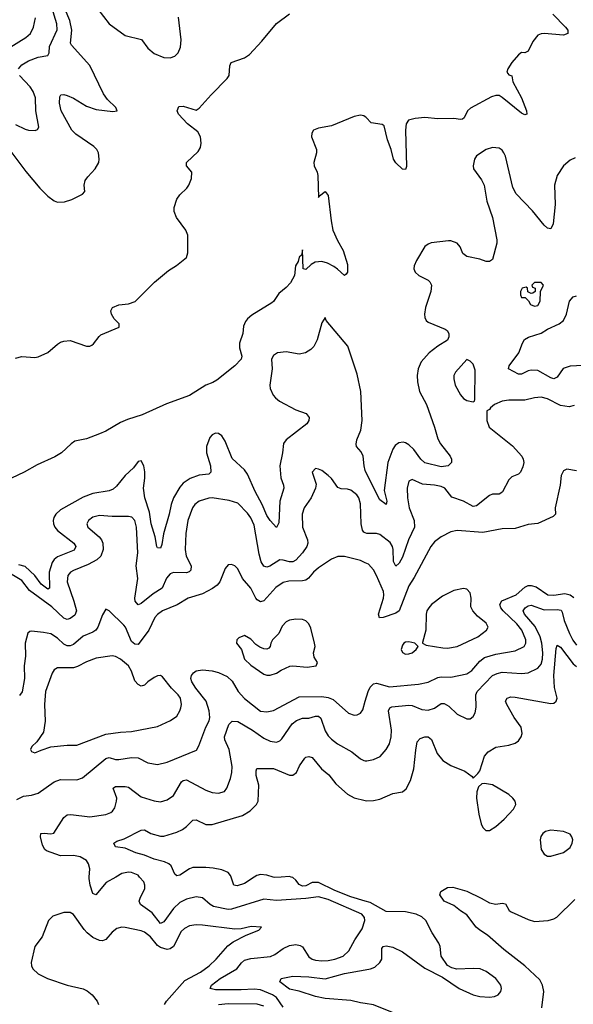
# Model space of a CAD drawing. Header units: inches. Extents: x 1954678 to 2060271, y 904822 to 1016299.
# Tile 290 of 403: x 1997856 to 2001290, y 999211 to 1005315. Entities that reach past the tile are written whole.
import ezdxf

# ---------------------------------------------------------------- set-up
doc = ezdxf.new("R2010")
doc.units = ezdxf.units.IN
doc.header["$MEASUREMENT"] = 0
for name, color, linetype in [('B9090', 7, 'Continuous'), ('B9999', 7, 'Continuous'), ('C0000', 7, 'Continuous'), ('C0909', 7, 'Continuous')]:
    doc.layers.add(name, color=color, linetype=linetype)

msp = doc.modelspace()

# ---------------------------------------------------------------- linework, layer by layer
at = {"layer": 'B9090', "color": 5}
for points, elevation in [([(1997770, 1004539.6), (1997894.4, 1004374.4), (1997981.5, 1004270), (1998030, 1004221.8), (1998070, 1004192), (1998090, 1004184.1), (1998133.2, 1004186.8), (1998178.7, 1004201.3), (1998246.2, 1004233.8), (1998259.3, 1004250), (1998255.6, 1004290), (1998262.1, 1004317.9), (1998278.3, 1004341.7), (1998324.5, 1004390), (1998346.2, 1004430), (1998349.8, 1004450), (1998344.6, 1004490), (1998333.8, 1004510), (1998314.8, 1004530), (1998205.1, 1004605.1), (1998178.5, 1004630), (1998114.1, 1004750), (1998102.8, 1004797.2), (1998103.9, 1004836.1), (1998111.1, 1004848.9), (1998130, 1004851.1), (1998150, 1004845.8), (1998190, 1004827.9), (1998270, 1004779.4), (1998330, 1004759.4), (1998434.6, 1004745.4), (1998461.2, 1004750), (1998452.8, 1004770), (1998400.5, 1004820.5), (1998375, 1004855), (1998290, 1005031.6), (1998177.1, 1005157.1), (1998171.1, 1005170), (1998179.1, 1005250), (1998166.2, 1005310), (1998103.6, 1005463.6)], 420), ([(1997849, 1005010), (1997870, 1005036), (1997910, 1005059.8), (1997970, 1005083.2), (1998030, 1005093), (1998039.1, 1005110), (1998040.2, 1005150), (1998087.3, 1005252.7), (1998085.4, 1005290), (1998055.7, 1005390)], 440), ([(1997790, 1005141.8), (1997894.2, 1005205.8), (1997923.9, 1005230), (1997941.8, 1005270), (1997953.4, 1005326.6)], 460), ([(1997830, 1003217.3), (1997870, 1003227.3), (1997950, 1003222), (1997970, 1003225.5), (1998030, 1003252), (1998090, 1003303.8), (1998110, 1003315.8), (1998130, 1003321.3), (1998170, 1003325.5), (1998270, 1003290.4), (1998290, 1003290.4), (1998302.8, 1003297.2), (1998314.6, 1003305.4), (1998348.1, 1003351.9), (1998359.1, 1003360.9), (1998472.7, 1003410), (1998472.7, 1003430), (1998441.3, 1003461.3), (1998424.5, 1003490), (1998420.9, 1003510), (1998432.3, 1003530), (1998470, 1003547.4), (1998530, 1003554.6), (1998572.3, 1003567.8), (1998691.8, 1003688.2), (1998779.8, 1003760.3), (1998828.6, 1003791.4), (1998890, 1003841.6), (1998898.7, 1003870), (1998899.1, 1003979.1), (1998885.9, 1004010), (1998828, 1004090), (1998814.7, 1004125.3), (1998813.6, 1004150), (1998830, 1004202.4), (1998850, 1004230.1), (1998893.4, 1004270), (1998906.1, 1004290), (1998920.9, 1004330), (1998922.8, 1004370), (1998891.6, 1004410), (1998891.6, 1004430), (1998962.6, 1004497.4), (1998977, 1004523), (1998981.5, 1004550), (1998976.8, 1004590), (1998960.5, 1004620.5), (1998896, 1004670), (1998841.6, 1004730), (1998832.7, 1004750), (1998842.9, 1004777.1), (1998870, 1004779.3), (1998950, 1004754), (1998970, 1004766), (1999043.6, 1004850), (1999143.5, 1004950), (1999156.4, 1004970), (1999160.5, 1005030), (1999167, 1005050), (1999250, 1005079.7), (1999280.7, 1005099.3), (1999358.6, 1005181.4), (1999450, 1005292.1), (1999530, 1005350.9)], 380), ([(1998339.6, 1005379.6), (1998410, 1005288.9), (1998510, 1005217.1), (1998611.8, 1005191.8), (1998650, 1005139.6), (1998690, 1005106.7), (1998750, 1005080.7), (1998790, 1005078.6), (1998817.6, 1005090), (1998839.1, 1005110), (1998854.3, 1005145.7), (1998857.5, 1005190), (1998840.2, 1005330)], 420), ([(1997830, 1004666.5), (1997890, 1004637), (1997910, 1004630.4), (1997952.1, 1004627.9), (1997966, 1004634), (1997974.5, 1004650), (1997955.6, 1004750), (1997954.2, 1004830), (1997938.6, 1004870), (1997920, 1004900), (1997855.1, 1004970)], 440), ([(2000000, 1004713.7), (1999990, 1004720.2), (1999970, 1004722.8), (1999930, 1004716), (1999790, 1004657.3), (1999710, 1004642.4), (1999679.3, 1004630), (1999667.4, 1004612.6), (1999665.7, 1004590), (1999697.4, 1004510), (1999696.3, 1004490), (1999680.6, 1004430), (1999682.8, 1004410), (1999701.3, 1004370), (1999704.5, 1004350), (1999710, 1004212), (1999716.5, 1004223.5), (1999750, 1004250.4), (1999770, 1004226), (1999787.7, 1004067.7), (1999799.5, 1004010), (1999826.8, 1003946.8), (1999863.4, 1003883.4), (1999890, 1003798), (1999890.4, 1003749.6), (1999882, 1003738), (1999870, 1003728.7), (1999828.5, 1003768.5), (1999804.4, 1003784.4), (1999765.4, 1003805.4), (1999730, 1003815.3), (1999688.7, 1003811.3), (1999663.1, 1003796.9), (1999630, 1003765.6), (1999615.3, 1003770), (1999610, 1003888), (1999603.7, 1003856.3), (1999590, 1003843.7), (1999583, 1003817), (1999567.4, 1003790), (1999560.2, 1003730), (1999535.4, 1003684.6), (1999510, 1003655.3), (1999462.7, 1003617.3), (1999431, 1003569), (1999420.4, 1003559.6), (1999296.7, 1003483.3), (1999270, 1003461.2), (1999256.7, 1003443.3), (1999245.3, 1003414.7), (1999239.3, 1003370), (1999219.9, 1003310), (1999220.3, 1003280.3), (1999234.6, 1003230), (1999229, 1003210), (1999191.5, 1003168.5), (1999078.6, 1003081.4), (1999053.6, 1003066.4), (1999010, 1003049.4), (1998910, 1002984.8), (1998766.8, 1002933.2), (1998614.7, 1002865.3), (1998523.7, 1002836.3), (1998482.1, 1002817.9), (1998390, 1002764.5), (1998350, 1002747.5), (1998270, 1002717.4), (1998197.9, 1002702.1), (1998174.4, 1002685.6), (1998115.8, 1002630), (1998074.4, 1002605.6), (1997964.2, 1002555.8), (1997884, 1002510), (1997723.7, 1002436.3)], 380), ([(2000000, 1002519.8), (1999992.5, 1002550), (1999986.8, 1002610), (1999975.2, 1002635.2), (1999945.8, 1002670), (1999942.7, 1002682.7), (1999947.6, 1002710), (1999971.9, 1002770), (1999979.6, 1002830), (1999971.6, 1003010), (1999950, 1003118.4), (1999892.2, 1003292.2), (1999757.2, 1003450), (1999750, 1003468), (1999730, 1003435.3), (1999701.2, 1003330), (1999680.7, 1003290), (1999661.2, 1003270), (1999629.7, 1003250.3), (1999590, 1003240.7), (1999510, 1003255.4), (1999456, 1003250), (1999430, 1003233.3), (1999419, 1003210), (1999421.2, 1003150), (1999407.6, 1003050), (1999409.4, 1003029.4), (1999427.8, 1002987.8), (1999442, 1002970), (1999467.4, 1002950), (1999570, 1002897.1), (1999633.1, 1002873.2), (1999652.3, 1002850), (1999650.2, 1002830), (1999638, 1002810), (1999508.4, 1002710), (1999492.4, 1002687.6), (1999485.7, 1002630), (1999468.7, 1002550), (1999475.7, 1002475.7), (1999493, 1002430), (1999495.4, 1002410), (1999470.1, 1002330), (1999463.4, 1002196.6), (1999450, 1002166.6), (1999410, 1002209.7), (1999390, 1002242), (1999360.5, 1002310), (1999316.6, 1002390), (1999270, 1002497.7), (1999250, 1002523.9), (1999174.6, 1002594.6), (1999130, 1002702.9), (1999110, 1002735.8), (1999090, 1002749.7), (1999070, 1002751.2), (1999050, 1002741.6), (1999034.8, 1002725.2), (1999014, 1002670), (1999014.9, 1002630), (1999039.4, 1002550), (1999041.3, 1002510), (1999030, 1002498.7), (1998970, 1002492.4), (1998913.1, 1002470), (1998870, 1002441.3), (1998850, 1002418), (1998810.6, 1002350), (1998794.7, 1002310), (1998782.5, 1002250), (1998747.5, 1002127.5), (1998738.3, 1002061.7), (1998730, 1002039.6), (1998710, 1002041.6), (1998706.3, 1002050), (1998696.5, 1002110), (1998672.3, 1002190), (1998662.1, 1002262.1), (1998631.2, 1002350), (1998624.1, 1002410), (1998632.2, 1002472.2), (1998631.2, 1002511.2), (1998626, 1002550), (1998610, 1002581.2), (1998590, 1002576), (1998562.2, 1002537.8), (1998510, 1002488.5), (1998457.2, 1002422.8), (1998435.7, 1002404.3), (1998410, 1002395.4), (1998310, 1002377.2), (1998250, 1002355.6), (1998110, 1002275.9), (1998079.7, 1002250), (1998067.6, 1002230), (1998062.5, 1002210), (1998064.6, 1002190), (1998073.4, 1002170), (1998090, 1002147.8), (1998192.4, 1002070), (1998203.9, 1002050), (1998193.8, 1002026.2), (1998090, 1001985), (1998070.5, 1001969.5), (1998056.8, 1001950), (1998039.2, 1001890), (1998041.6, 1001790), (1998030, 1001785.7), (1997990, 1001816.2), (1997949.3, 1001869.3), (1997890, 1001925), (1997850, 1001934.9)], 420), ([(2000000, 1002134.9), (1999990, 1002139.1), (1999981.8, 1002150), (1999974, 1002190), (1999970, 1002313.2), (1999959.5, 1002350), (1999946.8, 1002370), (1999910, 1002398.2), (1999890, 1002404.6), (1999850, 1002406.2), (1999830, 1002414.7), (1999790, 1002471.8), (1999770, 1002489.5), (1999730, 1002519.5), (1999710, 1002529.4), (1999690, 1002532.3), (1999670.7, 1002509.3), (1999695.4, 1002435.4), (1999691.8, 1002410), (1999663.9, 1002350), (1999620.7, 1002290), (1999607.9, 1002250), (1999609.4, 1002170), (1999641.6, 1002090), (1999642.9, 1002070), (1999637.1, 1002050), (1999610.2, 1002010), (1999570, 1001964.4), (1999550, 1001953.8), (1999530, 1001953.4), (1999490, 1001965.4), (1999470, 1001965.8), (1999408.2, 1001928.2), (1999390, 1001921.7), (1999370, 1001927.8), (1999354.6, 1001954.5), (1999341.9, 1002001.9), (1999310, 1002181.6), (1999290, 1002226), (1999270, 1002256.8), (1999210, 1002318.3), (1999154.9, 1002334.9), (1999050, 1002351.7), (1999030, 1002349.8), (1998970.2, 1002329.8), (1998942.6, 1002310), (1998928, 1002290), (1998898.8, 1002210), (1998887.2, 1002130), (1998881.7, 1002030), (1998889.4, 1001990), (1998919.2, 1001930), (1998917.1, 1001902.9), (1998908.1, 1001891.9), (1998890, 1001885.8), (1998810, 1001887.7), (1998790, 1001879.8), (1998767, 1001853), (1998740.2, 1001790), (1998684.8, 1001755.2), (1998610, 1001696.5), (1998590, 1001688.5), (1998572.3, 1001710), (1998569.9, 1001730), (1998588.8, 1001850), (1998577.5, 1001930), (1998589.3, 1002010), (1998579.5, 1002170), (1998569.8, 1002210), (1998551.2, 1002231.2), (1998530, 1002235.8), (1998430, 1002234.8), (1998350, 1002242.3), (1998310, 1002230.7), (1998282.6, 1002210), (1998273.1, 1002190), (1998279.6, 1002170), (1998349.1, 1002109.1), (1998363.5, 1002090), (1998371, 1002070), (1998372.7, 1002030), (1998359.5, 1001990), (1998334.2, 1001965.8), (1998281.3, 1001938.7), (1998190, 1001901.2), (1998170.1, 1001889.9), (1998153.6, 1001870), (1998149.4, 1001830), (1998191.3, 1001710), (1998207.3, 1001650), (1998197.3, 1001622.7), (1998170, 1001602.7), (1998150, 1001597.6), (1998130, 1001604.5), (1998055, 1001675), (1997917, 1001777), (1997870, 1001837.6), (1997762, 1001902)], 440), ([(2000000, 1001948), (1999970, 1001961.5), (1999870, 1001986.9), (1999830, 1001988.2), (1999790, 1001971.1), (1999710, 1001916.8), (1999678, 1001890), (1999647.3, 1001852.7), (1999630, 1001841.1), (1999610, 1001836), (1999524.7, 1001835.3), (1999490, 1001826.3), (1999445.8, 1001794.2), (1999370, 1001712.9), (1999350, 1001706.1), (1999330, 1001717.8), (1999320.5, 1001730), (1999289.8, 1001790), (1999237.7, 1001850), (1999209.5, 1001910), (1999190, 1001929.5), (1999170, 1001938), (1999150, 1001935.1), (1999130, 1001913.2), (1999096.5, 1001830), (1999080.7, 1001810), (1999051.8, 1001788.2), (1998990, 1001755.7), (1998902, 1001730), (1998833.2, 1001686.8), (1998742.6, 1001650), (1998710, 1001628.7), (1998693.8, 1001610), (1998656.6, 1001530), (1998590, 1001442.2), (1998570, 1001443.1), (1998550, 1001459.8), (1998512.1, 1001550), (1998502.6, 1001562.6), (1998410, 1001649.5), (1998390, 1001661.2), (1998370, 1001626), (1998341.6, 1001550), (1998328.4, 1001531.6), (1998310, 1001519.1), (1998250, 1001493.7), (1998190, 1001442.7), (1998170, 1001433.1), (1998150, 1001434.3), (1998130, 1001444.3), (1998090, 1001481.2), (1998050, 1001506.9), (1998003, 1001517), (1997930, 1001524.5), (1997918.5, 1001521.5), (1997907, 1001513), (1997890.2, 1001449.8), (1997891.9, 1001370), (1997883.8, 1001310), (1997886.6, 1001230), (1997871.1, 1001148.9), (1997853.9, 1001126.1)], 460), ([(1997838.5, 1000481.5), (1997878.9, 1000501.1), (1997930, 1000507.9), (1997970, 1000520.3), (1998070, 1000591.3), (1998110, 1000603.8), (1998210, 1000602.4), (1998245.9, 1000614.1), (1998390, 1000735.2), (1998410, 1000740.6), (1998450, 1000729.4), (1998470, 1000728.7), (1998550, 1000740.2), (1998590, 1000739.2), (1998650, 1000708), (1998710, 1000698.6), (1998770, 1000711.4), (1998952.7, 1000787.3), (1998967, 1000813), (1999010.6, 1000930), (1999030.8, 1000969.3), (1999035.2, 1000990), (1999032.3, 1001030), (1999013.3, 1001090), (1998948.7, 1001170), (1998923.2, 1001210), (1998918.5, 1001230), (1998921.8, 1001250), (1998933.2, 1001266.8), (1998950, 1001278), (1998990, 1001284.1), (1999050, 1001277.8), (1999090, 1001268.7), (1999143, 1001243), (1999174.8, 1001214.8), (1999211.5, 1001150), (1999250, 1001106), (1999350, 1001027.9), (1999390, 1001024), (1999430, 1001033.2), (1999590, 1001116.6), (1999730, 1001118.4), (1999770, 1001112.5), (1999800.6, 1001100.7), (1999896.2, 1001016.2), (1999930, 1001004.2), (1999950, 1001005.3), (1999970, 1001016.4), (1999984, 1001036), (2000000, 1001091.4)], 460), ([(1998286.8, 1000000), (1998290.6, 1000050.6), (1998282.2, 1000082.2), (1998270, 1000103), (1998230, 1000126.2), (1998190, 1000132.9), (1998110, 1000131.1), (1998022.3, 1000162.3), (1998011.2, 1000171.2), (1997997.4, 1000197.4), (1997984.8, 1000250), (1997987.6, 1000270), (1998007.9, 1000272.1), (1998050, 1000266.9), (1998067.3, 1000272.7), (1998130.7, 1000369.3), (1998150, 1000386.3), (1998172.2, 1000387.8), (1998290, 1000373), (1998390, 1000387.2), (1998420.7, 1000399.3), (1998432.1, 1000407.9), (1998446.4, 1000430), (1998457.3, 1000470), (1998459.1, 1000490), (1998436.4, 1000550), (1998450, 1000561.3), (1998510, 1000562.3), (1998530, 1000558), (1998610, 1000497.5), (1998690, 1000472.4), (1998730, 1000466), (1998770, 1000478), (1998810, 1000505.3), (1998859.8, 1000590), (1998870, 1000599.3), (1998890, 1000603.5), (1999010, 1000539.1), (1999050, 1000523.6), (1999090, 1000519.6), (1999126, 1000530), (1999140.5, 1000550), (1999163.5, 1000610), (1999172, 1000648), (1999174.2, 1000685.8), (1999156.2, 1000790), (1999128.3, 1000850), (1999125.6, 1000870), (1999154.1, 1000945.9), (1999173.5, 1000966.5), (1999210, 1000963.9), (1999300.8, 1000910), (1999370, 1000860.6), (1999410, 1000841.5), (1999450, 1000835.8), (1999470, 1000844.9), (1999482.3, 1000857.7), (1999547.1, 1000950), (1999572.4, 1000970), (1999610, 1000985), (1999650, 1000984), (1999690, 1000996.4), (1999710, 1000997.8), (1999724.5, 1000984.5), (1999750, 1000907), (1999770, 1000874.9), (1999790, 1000854), (1999826.5, 1000826.5), (1999915.8, 1000775.8), (1999970, 1000732), (1999990, 1000722.6), (2000000, 1000721.1)], 440), ([(1999167.7, 1000000), (1999164.2, 1000010), (1999148.5, 1000028.5), (1999110, 1000044.8), (1999055.7, 1000055.7), (1999010, 1000060.2), (1998930, 1000059.4), (1998908.9, 1000051.1), (1998850, 1000012.2), (1998830, 1000006.9), (1998817.3, 1000017.2), (1998796.5, 1000070), (1998781.8, 1000081.8), (1998754, 1000094), (1998690, 1000110.4), (1998630, 1000135.8), (1998576.2, 1000150), (1998510, 1000178.3), (1998450, 1000187.8), (1998440.7, 1000210), (1998458.2, 1000221.8), (1998503, 1000237), (1998610, 1000290.3), (1998630, 1000292), (1998669.1, 1000269.1), (1998730, 1000253.6), (1998750, 1000253.4), (1998830, 1000278.2), (1998865.1, 1000294.9), (1998890, 1000312.9), (1998930, 1000352.6), (1998950, 1000354.7), (1999010, 1000325.8), (1999050, 1000325.4), (1999238.6, 1000381.4), (1999286, 1000410), (1999325.7, 1000450), (1999335.3, 1000470), (1999340.3, 1000570), (1999323.7, 1000630), (1999322.5, 1000657.5), (1999326.7, 1000673.3), (1999430, 1000672), (1999530, 1000632.3), (1999550, 1000631.6), (1999572.1, 1000647.9), (1999591, 1000690), (1999623.9, 1000736.1), (1999630, 1000742.6), (1999650, 1000748), (1999670, 1000740.7), (1999727.2, 1000670), (1999772.9, 1000632.8), (1999817.8, 1000577.8), (1999890, 1000513.4), (1999930, 1000490.3), (2000000, 1000474)], 420), ([(1998599.7, 1000000), (1998590, 1000010.9), (1998550, 1000028.8), (1998530, 1000030.6), (1998490, 1000021.4), (1998452.3, 1000000)], 440), ([(1999428, 1000000), (1999390, 1000011.4), (1999350, 1000016.5), (1999327, 1000010), (1999311.3, 1000000)], 420), ([(1999539.9, 1000000), (1999530, 1000003.4), (1999478.9, 1000000)], 420)]:
    msp.add_lwpolyline(points, dxfattribs=dict(at, elevation=elevation))
at = {"layer": 'B9090', "color": 5, "elevation": 480}
for points in [[(1999570, 1001598.4), (1999530, 1001592.3), (1999510, 1001582.7), (1999483.9, 1001556.1), (1999463.1, 1001510), (1999424, 1001470), (1999414, 1001450), (1999410, 1001428.7), (1999402, 1001418), (1999390, 1001412.3), (1999370, 1001414.5), (1999345.1, 1001425.1), (1999321.7, 1001441.7), (1999290, 1001475.1), (1999250, 1001497.2), (1999216, 1001484), (1999202, 1001470), (1999201, 1001450), (1999231.3, 1001410), (1999250.6, 1001350), (1999290, 1001313.4), (1999370, 1001258), (1999390, 1001250.6), (1999410, 1001250.6), (1999450, 1001263), (1999478, 1001282), (1999531.8, 1001308.2), (1999550, 1001310.4), (1999638.4, 1001301.6), (1999695.3, 1001310), (1999702.7, 1001330), (1999683.3, 1001363.3), (1999678, 1001390), (1999688.4, 1001430), (1999685.4, 1001450), (1999662.5, 1001542.5), (1999649.3, 1001570), (1999630, 1001589.3), (1999610, 1001597)], [(1998430, 1001370.8), (1998330, 1001358), (1998270, 1001334.4), (1998215.3, 1001304.7), (1998190, 1001298), (1998090, 1001296.8), (1998070, 1001284.7), (1998056.6, 1001263.4), (1998016.8, 1001150), (1998008.8, 1001068.8), (1998013.8, 1000966.2), (1998002.7, 1000897.2), (1997962, 1000838), (1997931, 1000810), (1997922.8, 1000790), (1997930, 1000778), (1997950, 1000771), (1997990, 1000786), (1998050, 1000806.7), (1998150, 1000817), (1998210, 1000818.3), (1998390, 1000885.6), (1998482, 1000898), (1998550, 1000901.6), (1998710, 1000932.9), (1998792.3, 1000970), (1998830, 1000998), (1998849.6, 1001030), (1998855.1, 1001050), (1998858.7, 1001070), (1998852.6, 1001110), (1998839.7, 1001130), (1998796.9, 1001170), (1998741.2, 1001241.2), (1998730, 1001249.4), (1998710, 1001247.3), (1998690, 1001237), (1998650.3, 1001209.7), (1998630, 1001189.5), (1998610, 1001183.7), (1998590, 1001194.5), (1998570, 1001217), (1998550, 1001276.9), (1998530, 1001309.8), (1998482, 1001350), (1998450, 1001366.4)]]:
    msp.add_lwpolyline(points, close=True, dxfattribs=at)
at = {"layer": 'B9999', "color": 5}
for points, elevation in [([(1998452.3, 1000000), (1998393.3, 999966.6), (1998329.2, 999890), (1998310, 999898.7), (1998292.2, 999950), (1998286, 999990), (1998286.8, 1000000)], 440), ([(1999490, 999193.8), (1999450, 999252.5), (1999423.2, 999270), (1999350, 999300.7), (1999310, 999304.1), (1999230, 999299.9), (1999070, 999300.6), (1999037.6, 999310), (1999046, 999330), (1999099.5, 999370), (1999202, 999430), (1999231.4, 999468.6), (1999250, 999484.3), (1999290, 999494), (1999412.5, 999507.5), (1999439.7, 999520.3), (1999490, 999557.8), (1999530, 999575.8), (1999570, 999581.7), (1999596.1, 999576.1), (1999610, 999566.5), (1999650, 999504.7), (1999670, 999490.2), (1999690, 999485), (1999730, 999480.1), (1999770, 999482.3), (1999810, 999490.2), (1999862.4, 999510), (1999898, 999542), (1999934.8, 999610), (1999981, 999679), (1999996.9, 999730), (1999995.4, 999750), (1999978.7, 999770), (1999770, 999860.1), (1999710, 999877), (1999630, 999867.4), (1999450, 999855.4), (1999370, 999863.8), (1999170, 999800.5), (1999150, 999797.8), (1999057.9, 999817.9), (1999036.9, 999830), (1998990, 999871.3), (1998950, 999876.4), (1998890, 999862.4), (1998850, 999843.1), (1998810, 999805.3), (1998750, 999721.3), (1998730, 999711.3), (1998678.1, 999778.1), (1998604.5, 999830), (1998597.7, 999850), (1998602.6, 999870), (1998632.4, 999930), (1998632.8, 999950), (1998626.2, 999970), (1998599.7, 1000000)], 440), ([(1999311.3, 1000000), (1999250, 999961), (1999205.7, 999945.7), (1999185.1, 999950), (1999167.7, 1000000)], 420), ([(1999478.9, 1000000), (1999437.2, 999997.2), (1999428, 1000000)], 420), ([(2000000, 999850.7), (1999910, 999876.7), (1999810, 999917.6), (1999710, 999965.5), (1999670, 999966), (1999630, 999944.7), (1999610, 999942.8), (1999590, 999954.7), (1999570, 999980.9), (1999550, 999996.5), (1999539.9, 1000000)], 420), ([(1998753.8, 999210), (1998767, 999230), (1998880.4, 999359.6), (1998976.8, 999410), (1999030.8, 999450), (1999074.8, 999490), (1999147, 999573), (1999180.9, 999599.1), (1999260.6, 999639.4), (1999339, 999670), (1999355.3, 999690), (1999292.5, 999692.5), (1999230, 999679.2), (1999190, 999677.1), (1998990, 999701.9), (1998950, 999703.9), (1998910, 999697), (1998878.5, 999681.5), (1998858.3, 999661.7), (1998809.2, 999570), (1998790, 999555.2), (1998770, 999551.8), (1998730, 999562.6), (1998710, 999576.5), (1998666.6, 999630), (1998630, 999657.5), (1998610, 999666.1), (1998510, 999688.2), (1998490, 999689.8), (1998459, 999681), (1998430, 999658.5), (1998390, 999612.4), (1998370, 999603.9), (1998350, 999605.6), (1998310, 999625.8), (1998274.1, 999654.1), (1998254.8, 999674.8), (1998190, 999767.3), (1998170, 999779.6), (1998130, 999780.7), (1998062, 999758), (1998034, 999730), (1997994.9, 999630), (1997949.1, 999570), (1997927.3, 999470), (1997928.3, 999450), (1997936.5, 999430), (1997970, 999399.4), (1998027.4, 999370), (1998150, 999328.8), (1998250, 999306), (1998274.8, 999294.8), (1998305.5, 999270), (1998336.5, 999230), (1998344.9, 999210)], 460), ([(2000000, 999215.2), (1999970, 999219.7), (1999910, 999234.8), (1999750, 999247.3), (1999690, 999259.2), (1999590, 999291.8), (1999530, 999303.9), (1999469.3, 999350), (1999479, 999370), (1999550, 999385.2), (1999650, 999381.7), (1999750, 999369.1), (1999870, 999401.3), (2000000, 999424.4)], 420), ([(1999370, 999199.9), (1999330, 999212.1), (1999150, 999214.6), (1999090, 999208.5)], 460)]:
    msp.add_lwpolyline(points, dxfattribs=dict(at, elevation=elevation))
at = {"layer": 'C0000', "color": 5}
for points, elevation in [([(2001162.7, 1005350), (2001242, 1005270), (2001256.5, 1005250), (2001256.4, 1005230), (2001230, 1005220.3), (2001110, 1005229.9), (2001090, 1005228.3), (2001070, 1005219.8), (2001039.2, 1005180.8), (2001010, 1005120.9), (2000990, 1005109), (2000970, 1005111.8), (2000950, 1005098.3), (2000908.7, 1005050), (2000884.9, 1005010), (2000878.9, 1004990), (2000890, 1004974.4), (2000910, 1004966.8), (2000916, 1004930), (2000968.3, 1004830), (2000999.4, 1004750), (2001003, 1004730), (2000990, 1004725.3), (2000970, 1004736.5), (2000850, 1004832.6), (2000830, 1004844.4), (2000810, 1004845.4), (2000783.3, 1004836.7), (2000652.6, 1004767.4), (2000633.3, 1004750), (2000613.8, 1004706.2), (2000602.1, 1004697.9), (2000590, 1004695.8), (2000550, 1004703.6), (2000450, 1004699.7), (2000370, 1004709.2), (2000310, 1004703), (2000268, 1004692), (2000254.3, 1004670), (2000249.6, 1004630.4), (2000255.1, 1004404.9), (2000250, 1004386), (2000230, 1004388), (2000190, 1004427.7), (2000175.3, 1004450), (2000160.1, 1004510), (2000137.9, 1004570), (2000117.3, 1004657.3), (2000105.5, 1004665.5), (2000035.7, 1004675.7), (2000005.7, 1004710), (2000000, 1004713.7)], 380), ([(2001302, 1004458), (2001270, 1004443.9), (2001230.2, 1004409.8), (2001191.3, 1004350), (2001173, 1004290), (2001178.4, 1004170), (2001165, 1004050), (2001150, 1004019.7), (2001130, 1004023.8), (2001110, 1004042.5), (2001037.1, 1004130), (2000936.3, 1004236.3), (2000915.6, 1004275.6), (2000870, 1004469.2), (2000860.4, 1004490), (2000850, 1004505.6), (2000830, 1004518.9), (2000790, 1004524), (2000750.6, 1004510), (2000689.1, 1004470.9), (2000677.1, 1004450), (2000668.2, 1004410), (2000670.5, 1004390), (2000721.5, 1004321.5), (2000738.3, 1004290), (2000754, 1004190), (2000788.1, 1004090), (2000815.6, 1003950), (2000815.2, 1003930), (2000790, 1003829.6), (2000770, 1003815.3), (2000750, 1003816.2), (2000710, 1003829.8), (2000630, 1003846.2), (2000606, 1003866), (2000588, 1003908), (2000570, 1003929.7), (2000530, 1003944.7), (2000515.4, 1003944.6), (2000408.8, 1003931.2), (2000390, 1003924.5), (2000370, 1003909.3), (2000316.9, 1003823.1), (2000303.1, 1003790), (2000301.1, 1003770), (2000308.5, 1003750), (2000332.7, 1003730), (2000390, 1003699.6), (2000400.9, 1003690), (2000411, 1003670), (2000407.3, 1003630), (2000374.2, 1003530), (2000367.1, 1003490), (2000368.6, 1003468.6), (2000378.3, 1003450), (2000390, 1003440.7), (2000496.1, 1003396.1), (2000508.5, 1003388.5), (2000518, 1003370), (2000519, 1003350), (2000510, 1003328), (2000449.2, 1003290.8), (2000395.8, 1003250), (2000346.6, 1003193.4), (2000328, 1003150), (2000321.8, 1003110), (2000323.8, 1003070), (2000336.6, 1003010), (2000378.7, 1002930), (2000429.4, 1002790), (2000450, 1002716.4), (2000466, 1002686), (2000525.7, 1002610), (2000534.4, 1002590), (2000534.9, 1002570), (2000514, 1002550), (2000470, 1002544.2), (2000370, 1002568.2), (2000343.5, 1002590), (2000300.9, 1002650), (2000270, 1002679.5), (2000250, 1002692), (2000235.1, 1002695.1), (2000208.6, 1002691.4), (2000185.1, 1002674.9), (2000170, 1002652.4), (2000139.7, 1002570), (2000116, 1002396), (2000132.9, 1002330), (2000130.2, 1002309.8), (2000090, 1002338), (2000002.4, 1002510), (2000000, 1002519.8)], 420), ([(2001350, 1003171.4), (2001270, 1003168.3), (2001226.9, 1003153.1), (2001190, 1003099.7), (2001170, 1003088.8), (2001150, 1003094.6), (2001070, 1003140.2), (2001030, 1003142.4), (2001010, 1003137.7), (2000970, 1003118), (2000950, 1003118), (2000887.8, 1003150), (2000892.6, 1003170), (2000952.2, 1003250), (2000974.2, 1003310), (2000988.3, 1003331.7), (2001013.2, 1003346.8), (2001090, 1003371.4), (2001130, 1003395.7), (2001203.1, 1003430), (2001229.8, 1003450), (2001248.4, 1003490), (2001266.9, 1003570), (2001290, 1003597.2), (2001310, 1003603.2)], 420), ([(2001296.3, 1002923.7), (2001265.7, 1002914.3), (2001210, 1002923.2), (2001130, 1002963.9), (2001090, 1002974.3), (2001050, 1002971.5), (2000990, 1002956.8), (2000890, 1002956.3), (2000850, 1002949.6), (2000801, 1002930), (2000776, 1002910), (2000770, 1002898), (2000754, 1002890), (2000753.4, 1002830), (2000768.8, 1002788.8), (2000912.8, 1002672.8), (2000970.4, 1002610), (2000980.3, 1002590), (2000983.7, 1002570), (2000977.2, 1002542.8), (2000962, 1002510), (2000950, 1002498), (2000910, 1002482), (2000890, 1002462), (2000851.7, 1002388.3), (2000840.7, 1002379.3), (2000830, 1002374.5), (2000790, 1002374), (2000770, 1002366.4), (2000690, 1002301), (2000670, 1002298), (2000610, 1002329.8), (2000535.9, 1002355.9), (2000493.3, 1002410), (2000470, 1002422), (2000429.5, 1002430.5), (2000355.7, 1002435.7), (2000290, 1002464), (2000270, 1002453.6), (2000259.3, 1002410), (2000261.7, 1002350), (2000272.3, 1002290), (2000303, 1002210), (2000304.8, 1002170), (2000267.3, 1002090), (2000230, 1001982.4), (2000210, 1001945.4), (2000190, 1001927.8), (2000175.6, 1001955.6), (2000173.6, 1002030), (2000167.9, 1002050), (2000153.6, 1002073.6), (2000090, 1002123.2), (2000070, 1002130.7), (2000010, 1002130.8), (2000000, 1002134.9)], 440), ([(2001310, 1002518), (2001250, 1002529.5), (2001230, 1002519.3), (2001214.4, 1002490), (2001208.7, 1002428.7), (2001177.7, 1002290), (2001179.5, 1002250), (2001165.2, 1002234.8), (2001070, 1002191.1), (2001010, 1002185.1), (2000930, 1002160.4), (2000850, 1002158.5), (2000730, 1002135.4), (2000570, 1002148.7), (2000530, 1002139.7), (2000470, 1002108.5), (2000430, 1002079.1), (2000407.1, 1002050), (2000303.3, 1001856.7), (2000270, 1001805.3), (2000209.5, 1001650.5), (2000190, 1001636.8), (2000110, 1001608.8), (2000087.6, 1001607.6), (2000082.3, 1001630), (2000113.6, 1001730), (2000115.8, 1001750), (2000112.1, 1001770), (2000070, 1001869.7), (2000050, 1001905.4), (2000019.3, 1001939.3), (2000000, 1001948)], 460), ([(2000000, 1001091.4), (2000017, 1001150), (2000030, 1001177.4), (2000050, 1001197.2), (2000070, 1001202.3), (2000150, 1001179.2), (2000330, 1001196.6), (2000390, 1001208.7), (2000450, 1001237.5), (2000470, 1001241.2), (2000530, 1001240.2), (2000630, 1001259.8), (2000660.4, 1001279.6), (2000710, 1001339.3), (2000739.7, 1001360.3), (2000810, 1001382.2), (2000930, 1001401.5), (2000985.1, 1001430), (2000995.7, 1001450), (2000995.4, 1001470), (2000971.7, 1001530), (2000940.2, 1001570), (2000855.2, 1001650), (2000840.7, 1001670), (2000834.9, 1001690), (2000847.3, 1001712.7), (2000935.1, 1001750), (2000990, 1001796.6), (2001010, 1001806.5), (2001030, 1001807.8), (2001059.5, 1001799.5), (2001133.4, 1001750), (2001170, 1001748), (2001236.9, 1001756.9), (2001270.5, 1001750.5), (2001293.3, 1001733.3)], 460), ([(2000000, 1000721.1), (2000010, 1000719.6), (2000050, 1000727.8), (2000092.5, 1000747.5), (2000129.7, 1000790), (2000150, 1000824.9), (2000160.8, 1000870), (2000162.2, 1000910), (2000143.5, 1001030), (2000151.9, 1001048.1), (2000165.5, 1001054.5), (2000270, 1001064.6), (2000290, 1001062.6), (2000350, 1001039.4), (2000390, 1001035.2), (2000430, 1001047.5), (2000470, 1001075.5), (2000490, 1001076.2), (2000518.8, 1001058.8), (2000570, 1001010.3), (2000630, 1000981.6), (2000650, 1000981.6), (2000670, 1000996.3), (2000682.3, 1001017.7), (2000687.4, 1001052.6), (2000686.5, 1001130), (2000694.2, 1001150), (2000790, 1001248.6), (2000817.2, 1001262.8), (2000850, 1001270.1), (2000970, 1001262.5), (2001010, 1001265.6), (2001070, 1001295.6), (2001090, 1001319.6), (2001098.7, 1001350), (2001101.1, 1001390), (2001094.9, 1001450), (2001084.5, 1001490), (2001053.3, 1001553.3), (2000988.2, 1001630), (2000980.2, 1001650), (2000992.7, 1001670), (2001010, 1001681), (2001030, 1001686.5), (2001110, 1001656.8), (2001190, 1001659.1), (2001214.5, 1001654.5), (2001221.8, 1001641.8), (2001233, 1001590), (2001265.8, 1001510), (2001287.6, 1001467.6), (2001310, 1001437.8)], 440), ([(2000000, 1000474), (2000010, 1000471.7), (2000050, 1000474), (2000090, 1000483.2), (2000170, 1000517.8), (2000230, 1000528.7), (2000253.5, 1000546.5), (2000280.5, 1000599.5), (2000301.8, 1000670), (2000312.6, 1000787.4), (2000322.6, 1000837.4), (2000341, 1000859), (2000370, 1000868.8), (2000390, 1000868.7), (2000410, 1000853), (2000445.4, 1000765.4), (2000481.6, 1000721.6), (2000530, 1000691.8), (2000616.9, 1000656.9), (2000663.5, 1000623.5), (2000670, 1000612), (2000698.9, 1000641.1), (2000710, 1000658.8), (2000739.3, 1000750), (2000762.9, 1000777.1), (2000810, 1000804.2), (2000890, 1000817.5), (2000930, 1000830.2), (2000950, 1000844.7), (2000967.1, 1000870), (2000973.6, 1000890), (2000966.5, 1000930), (2000924, 1000990), (2000878.8, 1001070), (2000869.8, 1001090), (2000879.5, 1001110), (2000903.1, 1001116.9), (2000930, 1001115.4), (2001150, 1001076.5), (2001170, 1001078.9), (2001184.2, 1001090), (2001189.7, 1001110), (2001174.3, 1001174.3), (2001169.9, 1001250), (2001183.4, 1001416.6), (2001190, 1001437.1), (2001210, 1001424.6), (2001290, 1001322.8), (2001310, 1001305.7)], 420)]:
    msp.add_lwpolyline(points, dxfattribs=dict(at, elevation=elevation))
for points, elevation in [([(2001090, 1003686), (2001050, 1003686), (2001034, 1003670), (2001038, 1003658), (2001054, 1003650), (2001054, 1003630), (2001039.6, 1003620.4), (2001030, 1003618), (2001007.3, 1003627.3), (2001006, 1003650), (2000998, 1003658), (2000974, 1003650), (2000962, 1003630), (2000962, 1003610), (2000970, 1003594), (2000992.7, 1003592.7), (2001012, 1003572), (2001024.7, 1003550), (2001050, 1003538.8), (2001070, 1003544), (2001084, 1003570), (2001086, 1003630), (2001106, 1003670)], 440), ([(2000630, 1003208.7), (2000559.1, 1003130), (2000548.9, 1003110), (2000548.8, 1003088.8), (2000558.4, 1003050), (2000590.7, 1002990), (2000610, 1002967.7), (2000630, 1002954.8), (2000670, 1002946), (2000678, 1002950), (2000679, 1002961), (2000682, 1003142), (2000670, 1003179), (2000650, 1003199)], 440), ([(2000610, 1001789.3), (2000550, 1001776.2), (2000478.3, 1001741.7), (2000410.8, 1001690), (2000394, 1001670), (2000382, 1001650), (2000377.3, 1001630), (2000374.8, 1001530), (2000354, 1001454), (2000354, 1001450), (2000378, 1001438), (2000480.3, 1001420.3), (2000510, 1001419.5), (2000570, 1001429.2), (2000697.6, 1001490), (2000752, 1001530), (2000761.6, 1001550), (2000750, 1001573.3), (2000696.8, 1001616.8), (2000666.6, 1001650), (2000655.3, 1001675.3), (2000656.3, 1001730), (2000650, 1001762), (2000630, 1001785.2)], 480), ([(2000270, 1001458), (2000250, 1001456), (2000238, 1001450), (2000230, 1001438), (2000222.8, 1001410), (2000230, 1001392), (2000250, 1001382.8), (2000270, 1001384), (2000290, 1001391), (2000315.3, 1001410), (2000328, 1001430), (2000308, 1001450)], 480), ([(2000739.1, 1000580.9), (2000722, 1000578), (2000701.4, 1000558.6), (2000692.7, 1000527.3), (2000690.4, 1000490), (2000703.6, 1000390), (2000719.1, 1000330), (2000730, 1000306.4), (2000748.2, 1000288.2), (2000770, 1000288.9), (2000810, 1000312.4), (2000861.2, 1000358.8), (2000920.1, 1000419.9), (2000934.7, 1000450), (2000929.7, 1000470), (2000915.1, 1000490), (2000890.9, 1000510.9), (2000790, 1000570.9)], 420), ([(2001150.2, 1000289.8), (2001117.8, 1000282.2), (2001101.3, 1000270), (2001089.2, 1000250.8), (2001085.5, 1000230), (2001091.7, 1000170), (2001110, 1000141.3), (2001130, 1000130.3), (2001150, 1000129.1), (2001230, 1000152.6), (2001270, 1000183.6), (2001283.7, 1000210), (2001288, 1000230), (2001282.2, 1000250), (2001270, 1000265.1), (2001230, 1000282.3)], 420)]:
    msp.add_lwpolyline(points, close=True, dxfattribs=dict(at, elevation=elevation))
at = {"layer": 'C0909', "color": 5}
for points, elevation in [([(2001094.5, 999190), (2001108, 999290), (2001099.3, 999330), (2001081.9, 999361.9), (2000989.8, 999450), (2000859.8, 999550), (2000758.8, 999638.8), (2000709.7, 999670), (2000688.7, 999690), (2000630, 999765.1), (2000590, 999789.5), (2000550, 999823.7), (2000489.3, 999850), (2000462, 999890), (2000468, 999910), (2000510, 999936), (2000543.2, 999936.8), (2000630, 999912.8), (2000719.6, 999870), (2000770, 999840.2), (2000810, 999832.7), (2000850, 999838.5), (2000870, 999833.4), (2000893.4, 999793.4), (2000903.9, 999783.9), (2001010, 999737.4), (2001050, 999724.6), (2001134, 999730), (2001170, 999740.3), (2001188, 999752), (2001299.1, 999860.9)], 380), ([(2000000, 999424.4), (2000031.6, 999430), (2000058.5, 999441.5), (2000090.8, 999470), (2000102.6, 999490), (2000102.6, 999557.4), (2000110.8, 999569.2), (2000130, 999573.5), (2000170, 999565.2), (2000230, 999536.6), (2000370, 999434.9), (2000479.2, 999379.2), (2000582, 999310), (2000670, 999269.4), (2000710, 999259.8), (2000770, 999254.7), (2000801, 999259), (2000824.2, 999270), (2000841.5, 999290), (2000845.8, 999310), (2000841.1, 999330), (2000809.8, 999370), (2000750, 999415.2), (2000712, 999430), (2000670, 999433.2), (2000568.7, 999428.7), (2000536.3, 999436.3), (2000510.8, 999450.8), (2000470.7, 999510), (2000464.7, 999570), (2000455.4, 999590), (2000414.2, 999654.2), (2000374.5, 999730), (2000350, 999753.4), (2000315.5, 999770), (2000250, 999783.3), (2000130, 999787.3), (2000030, 999842.1), (2000000, 999850.7)], 420), ([(2000000, 998874.6), (2000070, 998843.5), (2000110, 998838.4), (2000150, 998854.8), (2000320.7, 998970), (2000341.4, 998998.6), (2000345.3, 999010), (2000343.7, 999030), (2000333.1, 999050), (2000314.4, 999070), (2000210, 999144.7), (2000050, 999207.6), (2000000, 999215.2)], 420)]:
    msp.add_lwpolyline(points, dxfattribs=dict(at, elevation=elevation))

doc.saveas('drawing.dxf')
